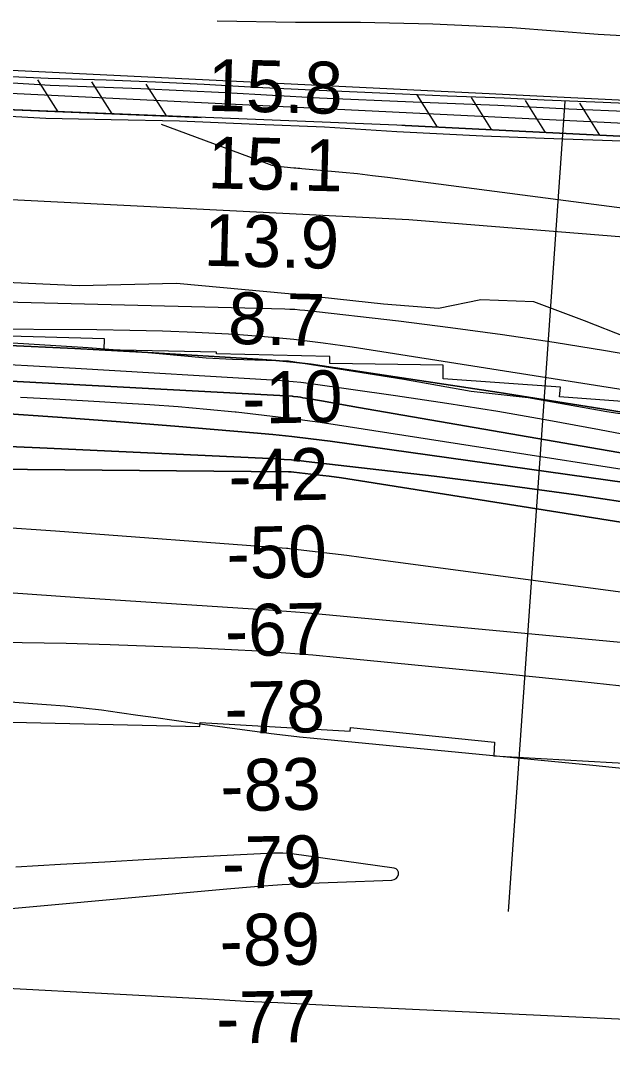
# Model space of a CAD drawing. Extents: x 3598634 to 3636690, y 517270 to 542944.
# Drawn here: x 3621349 to 3622113, y 536539 to 537885 of the extents above; entities that cross this region are included whole.
import ezdxf

# ---------------------------------------------------------------- set-up
doc = ezdxf.new("R2010")
doc.units = 0
for name, color, linetype in [('V-FLOD-BASE', 7, 'Continuous'), ('V-LEVE-TOET', 7, 'Continuous'), ('V-RIVR-EDGE', 7, 'Continuous'), ('V-RIVR-RANG', 7, 'Continuous'), ('V-ROAD-CNTR', 7, 'Continuous'), ('V-RRAP-FSHR', 7, 'Continuous'), ('V-RRAP-RVMT', 7, 'Continuous'), ('V-SITE-VEGE', 7, 'Continuous'), ('V-SURV-LINE', 7, 'Continuous'), ('V-TOPO-DPTH', 7, 'Continuous'), ('V-TOPO-MAJR', 7, 'Continuous'), ('V-TOPO-MINR', 7, 'Continuous'), ('V-TOPO-WATR', 7, 'Continuous')]:
    doc.layers.add(name, color=color, linetype=linetype)

msp = doc.modelspace()

# ---------------------------------------------------------------- linework, layer by layer
at = {"layer": 'V-FLOD-BASE'}
msp.add_lwpolyline([(3621268.8, 537809.6), (3621387, 537802.5), (3621504.3, 537798), (3621613.6, 537792.9), (3621734.8, 537786.1), (3621856, 537781), (3621965, 537776.8), (3622056.7, 537771.7), (3622139.2, 537768.6), (3622237.5, 537765), (3622337.5, 537759.9), (3622345.1, 537759), (3622358.2, 537759.9)], dxfattribs=at)
at = {"layer": 'V-LEVE-TOET'}
for points in [[(3621602.6, 537885.5), (3621703.9, 537883.9), (3621787.8, 537883.5), (3621881.3, 537881.4), (3621983.8, 537876.9), (3622094.5, 537868.2), (3622203.5, 537862), (3622313.7, 537856.4), (3622349.4, 537863.4)], [(3621280.4, 537765.3), (3621381.4, 537759.9), (3621465.9, 537758), (3621554.1, 537756.5), (3621654.1, 537751.9), (3621741.4, 537748.6), (3621834.9, 537742.6), (3621946, 537736.9), (3622024.9, 537734.1), (3622137.7, 537730.2), (3622250, 537723.4), (3622305.9, 537721), (3622325.1, 537720.6)]]:
    msp.add_lwpolyline(points, dxfattribs=at)
at = {"layer": 'V-RIVR-EDGE'}
msp.add_lwpolyline([(3622984.2, 537214.6), (3622859.2, 537237), (3622692, 537266.8), (3622582.4, 537284.9), (3622497.3, 537303.5), (3622416.5, 537328.8), (3622306.8, 537354.2), (3622199.6, 537366.7), (3622105.9, 537381), (3622004.3, 537399), (3621930.8, 537407.2), (3621843.8, 537422.7), (3621695, 537446.4), (3621622.7, 537448.4), (3621588.4, 537450.3), (3621495.2, 537458.5), (3621436.4, 537463.6), (3621331.7, 537469.9)], dxfattribs=at)
at = {"layer": 'V-RIVR-RANG'}
msp.add_line((3622051.6, 537781.6), (3621978.6, 536736.1), dxfattribs=at)
at = {"layer": 'V-ROAD-CNTR'}
msp.add_lwpolyline([(3621337.3, 537813.6), (3621384.5, 537811.4), (3621459.4, 537809.2), (3621523.2, 537806.6), (3621585.9, 537803.7), (3621652.8, 537800), (3621734.5, 537795.9), (3621822.9, 537792.1), (3621900, 537788.7), (3621973.2, 537785.9), (3622025.1, 537783.7), (3622101.3, 537780.6), (3622161.1, 537777.8), (3622194.5, 537776.1)], dxfattribs=at)
at = {"layer": 'V-RRAP-FSHR'}
for p, q in [((3621397.5, 537768.2), (3621371.1, 537809.3)), ((3621467.4, 537765.5), (3621441, 537806.6)), ((3621537.4, 537762.7), (3621511, 537803.8)), ((3621887.1, 537748.4), (3621861.1, 537789.8)), ((3621957, 537745), (3621931, 537786.3)), ((3622026.9, 537741.5), (3622000.9, 537782.8)), ((3622096.8, 537738), (3622070.9, 537779.3))]:
    msp.add_line(p, q, dxfattribs=at)
for points in [[(3624911.9, 537069.7), (3624395.1, 537183.9), (3624176.1, 537237.7), (3623809.3, 537329.7), (3623419.8, 537414.7), (3623331.5, 537441.1), (3623218.3, 537473.7), (3623089.8, 537519.2), (3622917.1, 537579.3), (3622745, 537634.4), (3622549.1, 537687.1), (3622485.1, 537703.9), (3622425.7, 537717.9), (3622357.8, 537725.7), (3622317.1, 537727.9), (3622235.6, 537731.1), (3621845.7, 537750.5), (3621319, 537771.3), (3620928.1, 537779.5), (3620470.9, 537790.3), (3620007, 537811.9), (3619513.6, 537826), (3619298.6, 537833.4)], [(3620582.2, 537787.7), (3620928.1, 537779.5), (3621319, 537771.3), (3621582.2, 537760.9)], [(3621841, 537750.7), (3621845.7, 537750.5), (3622235.6, 537731.1), (3622317.1, 537727.9), (3622357.8, 537725.7), (3622425.7, 537717.9), (3622485.1, 537703.9), (3622549.1, 537687.1), (3622745, 537634.4), (3622783.9, 537621.9)]]:
    msp.add_lwpolyline(points, dxfattribs=at)
at = {"layer": 'V-RRAP-RVMT'}
for p, q in [((3621457.3, 537475.2), (3621300.8, 537479.2)), ((3621456.9, 537460.9), (3621457.3, 537475.2)), ((3621601.9, 537457.8), (3621456.9, 537460.9)), ((3621601.9, 537455.8), (3621601.9, 537457.8)), ((3621748.1, 537452.4), (3621601.9, 537455.8)), ((3621748.1, 537443.1), (3621748.1, 537452.4)), ((3621894.6, 537441.1), (3621748.1, 537443.1)), ((3621894.5, 537423.3), (3621894.6, 537441.1)), ((3622045.9, 537412.6), (3621894.5, 537423.3)), ((3622044.8, 537400.4), (3622045.9, 537412.6)), ((3622190.3, 537389.3), (3622044.8, 537400.4)), ((3621204.9, 536983.3), (3621580.5, 536974.8)), ((3621580.5, 536974.8), (3621580.8, 536979.9)), ((3621580.8, 536979.9), (3621774.5, 536968.7)), ((3621774.5, 536968.7), (3621775.1, 536973.7)), ((3621775.1, 536973.7), (3621961, 536954.7)), ((3621961, 536954.7), (3621960.2, 536937.1)), ((3621960.2, 536937.1), (3622152.9, 536926.2))]:
    msp.add_line(p, q, dxfattribs=at)
at = {"layer": 'V-SITE-VEGE'}
for points in [[(3619428.6, 537740.2), (3619756.2, 537722), (3620228.6, 537693.1), (3620968.4, 537673.2), (3621850.2, 537629), (3622180.6, 537602.5), (3622262.5, 537586.3), (3622379.8, 537558.7), (3622449.6, 537540.4), (3622518, 537520.8), (3622590.6, 537505.4), (3622648.8, 537499), (3622719.4, 537483.7), (3622821.6, 537454.2), (3622938.9, 537424.4), (3623037.6, 537406.5)], [(3623047.9, 537268.2), (3622977, 537279.3), (3622912.2, 537295.7), (3622850.5, 537310.8), (3622764.3, 537327.6), (3622692.5, 537335.2), (3622608.1, 537355.5), (3622538, 537375.2), (3622469.3, 537394), (3622413.6, 537405.1), (3622318.4, 537418.2), (3622232.9, 537438.8), (3622131.8, 537476.8), (3622077.1, 537498.5), (3622011.5, 537522.9), (3621943.3, 537525.5), (3621888.7, 537514.4), (3621817.7, 537519.7), (3621694.9, 537533), (3621550.2, 537546.3), (3621424.6, 537543.3), (3621143.4, 537556.2)]]:
    msp.add_lwpolyline(points, dxfattribs=at)
at = {"layer": 'V-SURV-LINE'}
for points in [[(3621116.6, 537832.4), (3622394.4, 537770.1)], [(3622392.9, 537740.1), (3621115.1, 537802.5)]]:
    msp.add_lwpolyline(points, dxfattribs=at)
at = {"layer": 'V-TOPO-DPTH'}
for points in [[(3622985.3, 537304.3), (3622955.6, 537310.6), (3622925.8, 537316.6), (3622896, 537322.5), (3622844.4, 537332.4), (3622840.3, 537333.2), (3622836.3, 537334), (3622832.2, 537334.7), (3622828.2, 537335.4), (3622104.3, 537459.5), (3622037.7, 537470.3), (3621971, 537480.4), (3621904.1, 537489.4), (3621837.1, 537497.7), (3621715.8, 537511.6), (3621709.4, 537512.2), (3621702.9, 537512.7), (3621696.4, 537513.1), (3621690, 537513.4), (3621103.6, 537528)], [(3622997, 537211.4), (3622938, 537225.2), (3622844.2, 537246.8), (3622832, 537249.6), (3622819.7, 537252.2), (3622807.5, 537254.7), (3622795.2, 537257.2), (3622495.6, 537314.7), (3622363.7, 537339.2), (3622231.6, 537362.7), (3622099.3, 537384.7), (3621966.8, 537405.6), (3621746.8, 537439), (3621724.1, 537442.2), (3621701.3, 537444.9), (3621678.6, 537447), (3621655.7, 537448.7), (3621513.1, 537457.5), (3621418.9, 537462.6), (3621324.6, 537466.7)], [(3621324.6, 537466.7), (3621418.9, 537462.6), (3621513.1, 537457.5), (3621655.7, 537448.7), (3621678.6, 537447), (3621701.3, 537444.9), (3621724.1, 537442.2), (3621746.8, 537439), (3621966.8, 537405.6), (3622099.3, 537384.7), (3622231.6, 537362.7), (3622363.7, 537339.2), (3622495.6, 537314.7), (3622795.2, 537257.2), (3622807.5, 537254.7), (3622819.7, 537252.2), (3622832, 537249.6), (3622844.2, 537246.8), (3622938, 537225.2), (3622997, 537211.4)], [(3622547.1, 537254.8), (3621785.2, 537386.6), (3621773.3, 537388.6), (3621761.3, 537390.7), (3621749.4, 537392.8), (3621737.4, 537395), (3621720, 537398.1), (3621716.8, 537398.6), (3621713.5, 537399.1), (3621710.3, 537399.6), (3621707, 537400), (3621701.2, 537400.8), (3621700.1, 537400.9), (3621699.7, 537400.9), (3621223.1, 537426.4)], [(3621223.1, 537426.4), (3621699.7, 537400.9), (3621700.1, 537400.9), (3621701.2, 537400.8), (3621707, 537400), (3621710.3, 537399.6), (3621713.5, 537399.1), (3621716.8, 537398.6), (3621720, 537398.1), (3621737.4, 537395), (3621749.4, 537392.8), (3621761.3, 537390.7), (3621773.3, 537388.6), (3621785.2, 537386.6), (3622547.1, 537254.8)], [(3621321, 537379.2), (3621396.7, 537374.1), (3621472.4, 537368.4), (3621548, 537362.4), (3621649.9, 537353.9), (3621674.6, 537351.6), (3621699.3, 537349), (3621723.9, 537346.1), (3621748.5, 537342.8), (3622131.5, 537289.1), (3622244, 537272.6), (3622356.4, 537255.2), (3622468.5, 537236.5), (3622580.5, 537216.8), (3622758, 537184.5), (3622781.1, 537180.2), (3622804.2, 537175.8), (3622827.3, 537171.1), (3622850.4, 537166.4), (3623076.9, 537118.7)], [(3623076.9, 537118.7), (3622850.4, 537166.4), (3622827.3, 537171.1), (3622804.2, 537175.8), (3622781.1, 537180.2), (3622758, 537184.5), (3622580.5, 537216.8), (3622468.5, 537236.5), (3622356.4, 537255.2), (3622244, 537272.6), (3622131.5, 537289.1), (3621748.5, 537342.8), (3621723.9, 537346.1), (3621699.3, 537349), (3621674.6, 537351.6), (3621649.9, 537353.9), (3621548, 537362.4), (3621472.4, 537368.4), (3621396.7, 537374.1), (3621321, 537379.2)], [(3621222.5, 537340.9), (3621373.7, 537334.2), (3621679.7, 537320), (3621689.2, 537319.4), (3621698.6, 537318.8), (3621708.1, 537317.9), (3621717.5, 537316.9), (3621882.8, 537297.7), (3621974.7, 537286.3), (3622066.5, 537273.9), (3622158.1, 537260), (3622249.5, 537245.2), (3622777.4, 537155.5), (3622788.4, 537153.5), (3622799.3, 537151.6), (3622810.3, 537149.5), (3622821.2, 537147.4), (3622944.9, 537122.5), (3623017.7, 537107.6)], [(3623017.7, 537107.6), (3622944.9, 537122.5), (3622821.2, 537147.4), (3622810.3, 537149.5), (3622799.3, 537151.6), (3622788.4, 537153.5), (3622777.4, 537155.5), (3622249.5, 537245.2), (3622158.1, 537260), (3622066.5, 537273.9), (3621974.7, 537286.3), (3621882.8, 537297.7), (3621717.5, 537316.9), (3621708.1, 537317.9), (3621698.6, 537318.8), (3621689.2, 537319.4), (3621679.7, 537320), (3621373.7, 537334.2), (3621222.5, 537340.9)], [(3620731.8, 537312.2), (3621695, 537303.4), (3621698.3, 537303.3), (3621701.6, 537303), (3621730.9, 537299.6), (3621747.2, 537297.7), (3621763.4, 537295.5), (3621779.7, 537293.2), (3621795.9, 537290.7), (3622793.3, 537132.3), (3622794.3, 537132.1), (3622797.4, 537131.6), (3622810.7, 537129), (3622818.4, 537127.5), (3622826.1, 537125.9), (3622833.7, 537124.3), (3622841.4, 537122.6), (3622926.3, 537103.6), (3622976.3, 537092.3), (3623026.3, 537080.7)], [(3623026.3, 537080.7), (3622976.3, 537092.3), (3622926.3, 537103.6), (3622841.4, 537122.6), (3622833.7, 537124.3), (3622826.1, 537125.9), (3622818.4, 537127.5), (3622810.7, 537129), (3622797.4, 537131.6), (3622794.3, 537132.1), (3622793.3, 537132.3), (3621795.9, 537290.7), (3621779.7, 537293.2), (3621763.4, 537295.5), (3621747.2, 537297.7), (3621730.9, 537299.6), (3621701.6, 537303), (3621698.3, 537303.3), (3621695, 537303.4), (3620731.8, 537312.2)]]:
    msp.add_lwpolyline(points, dxfattribs=at)
at = {"layer": 'V-TOPO-MAJR'}
msp.add_lwpolyline([(3623147.3, 536993.2), (3622807.7, 537055.6), (3622793.3, 537058.1), (3622779, 537060.5), (3622764.6, 537062.7), (3622750.1, 537064.7), (3621807, 537190.5), (3621788.5, 537192.9), (3621770, 537195.3), (3621751.6, 537197.6), (3621733.1, 537199.8), (3621700.2, 537203.7), (3621696.1, 537204.2), (3621694.1, 537204.3), (3621692.1, 537204.5), (3621394.2, 537227), (3621243.2, 537237)], dxfattribs=at)
at = {"layer": 'V-TOPO-MINR'}
for points in [[(3624087.5, 537265.3), (3622902, 537539.8), (3622890.5, 537542.2), (3622879, 537544.4), (3622867.4, 537546.3), (3622855.8, 537548), (3621822.5, 537683.2), (3621803.3, 537685.6), (3621784.1, 537687.8), (3621764.8, 537689.8), (3621745.5, 537691.6), (3621712, 537694.5), (3621709.5, 537694.7), (3621706.9, 537694.9), (3621704.4, 537695.2), (3621701.9, 537695.4), (3621680.9, 537697.3), (3621677.3, 537697.8), (3621673.8, 537698.8), (3621670.3, 537700), (3621666.9, 537701.2), (3621531, 537751.5)], [(3622985.3, 537304.3), (3622955.6, 537310.6), (3622925.8, 537316.6), (3622896, 537322.5), (3622844.4, 537332.4), (3622840.3, 537333.2), (3622836.3, 537334), (3622832.2, 537334.7), (3622828.2, 537335.4), (3622104.3, 537459.5), (3622037.7, 537470.3), (3621971, 537480.4), (3621904.1, 537489.4), (3621837.1, 537497.7), (3621715.8, 537511.6), (3621709.4, 537512.2), (3621702.9, 537512.7), (3621696.4, 537513.1), (3621690, 537513.4), (3621103.6, 537528)], [(3623134.2, 537219.2), (3622889.6, 537276), (3622858.5, 537283), (3622827.3, 537289.8), (3622796.1, 537296.1), (3622764.8, 537302.1), (3622678.8, 537318.1), (3622604.5, 537331.7), (3622530, 537344.8), (3622455.5, 537357.3), (3622380.9, 537369.3), (3621777.2, 537464.3), (3621739.6, 537469.6), (3621701.9, 537474.3), (3621664.1, 537477.8), (3621626.2, 537480.6), (3621617.3, 537481.1), (3621574.9, 537483.2), (3621532.4, 537485), (3621490, 537486), (3621447.5, 537486.5), (3620468.4, 537491.7)], [(3622521.7, 537276.3), (3622096.5, 537357.7), (3622030.8, 537369.7), (3621965, 537381.2), (3621899.1, 537391.6), (3621833.1, 537401.4), (3621720.7, 537417.3), (3621710.8, 537418.6), (3621700.8, 537419.7), (3621690.9, 537420.5), (3621680.9, 537421.3), (3621419.9, 537436.9), (3621279.4, 537444.5)], [(3622547.1, 537254.8), (3621785.2, 537386.6), (3621773.3, 537388.6), (3621761.3, 537390.7), (3621749.4, 537392.8), (3621737.4, 537395), (3621720, 537398.1), (3621716.8, 537398.6), (3621713.5, 537399.1), (3621710.3, 537399.6), (3621707, 537400), (3621701.2, 537400.8), (3621700.1, 537400.9), (3621699.7, 537400.9), (3621223.1, 537426.4)], [(3623232.2, 537098.3), (3622867.1, 537177.1), (3622837.1, 537183.5), (3622807, 537189.7), (3622776.9, 537195.7), (3622746.8, 537201.5), (3622652.2, 537219.3), (3622574.7, 537233.5), (3622497.1, 537247.2), (3622419.3, 537260.2), (3622341.5, 537272.8), (3621771.8, 537361.7), (3621735.8, 537367), (3621699.7, 537371.9), (3621663.6, 537376.3), (3621627.4, 537380.3), (3621626.2, 537380.4), (3621589.4, 537383.9), (3621552.6, 537387.1), (3621515.7, 537389.8), (3621478.8, 537392.1), (3621450.8, 537393.7), (3621399.8, 537396.7), (3621348.9, 537399.5)], [(3623076.9, 537118.7), (3622850.4, 537166.4), (3622827.3, 537171.1), (3622804.2, 537175.8), (3622781.1, 537180.2), (3622758, 537184.5), (3622580.5, 537216.8), (3622468.5, 537236.5), (3622356.4, 537255.2), (3622244, 537272.6), (3622131.5, 537289.1), (3621748.5, 537342.8), (3621723.9, 537346.1), (3621699.3, 537349), (3621674.6, 537351.6), (3621649.9, 537353.9), (3621548, 537362.4), (3621472.4, 537368.4), (3621396.7, 537374.1), (3621321, 537379.2)], [(3623017.7, 537107.6), (3622944.9, 537122.5), (3622821.2, 537147.4), (3622810.3, 537149.5), (3622799.3, 537151.6), (3622788.4, 537153.5), (3622777.4, 537155.5), (3622249.5, 537245.2), (3622158.1, 537260), (3622066.5, 537273.9), (3621974.7, 537286.3), (3621882.8, 537297.7), (3621717.5, 537316.9), (3621708.1, 537317.9), (3621698.6, 537318.8), (3621689.2, 537319.4), (3621679.7, 537320), (3621373.7, 537334.2), (3621222.5, 537340.9)], [(3623026.3, 537080.7), (3622976.3, 537092.3), (3622926.3, 537103.6), (3622841.4, 537122.6), (3622833.7, 537124.3), (3622826.1, 537125.9), (3622818.4, 537127.5), (3622810.7, 537129), (3622797.4, 537131.6), (3622794.3, 537132.1), (3622793.3, 537132.3), (3621795.9, 537290.7), (3621779.7, 537293.2), (3621763.4, 537295.5), (3621747.2, 537297.7), (3621730.9, 537299.6), (3621701.6, 537303), (3621698.3, 537303.3), (3621695, 537303.4), (3620731.8, 537312.2)], [(3623748.6, 536815.2), (3622839.3, 536991.8), (3622803.5, 536998.5), (3622767.6, 537004.8), (3622731.7, 537010.8), (3622695.8, 537016.4), (3622611.5, 537029), (3622533.3, 537040), (3622454.9, 537050.1), (3622376.4, 537059), (3622297.8, 537067), (3621715.7, 537121.3), (3621704, 537122.4), (3621692.3, 537123.3), (3621680.6, 537124.2), (3621669, 537125), (3621425, 537141), (3621302.5, 537149.4)], [(3623033.6, 536896.8), (3622965, 536911.3), (3622896.1, 536924.7), (3622774.2, 536947.1), (3622766.1, 536948.5), (3622758, 536949.8), (3622749.9, 536951), (3622741.7, 536952.1), (3622455.1, 536988.4), (3622328, 537003.9), (3622200.9, 537018.7), (3622073.6, 537032.4), (3621946.2, 537045.4), (3621761.2, 537063.5), (3621726.2, 537066.7), (3621691.3, 537069.5), (3621656.3, 537071.8), (3621621.2, 537073.7), (3621578, 537075.7), (3621521.3, 537078.1), (3621464.6, 537080.2), (3621407.9, 537081.7), (3621351.2, 537082.8), (3620485.2, 537096)], [(3621147.9, 537020.2), (3621382.6, 537003.3), (3621406.3, 537001.4), (3621429.8, 536999), (3621453.4, 536996.2), (3621476.9, 536993), (3621500.4, 536989.6), (3621523.8, 536986.2), (3621547.3, 536982.9), (3621570.8, 536979.7), (3621654.3, 536968.3), (3621672.6, 536965.9), (3621690.9, 536963.7), (3621709.2, 536961.6), (3621727.5, 536959.7), (3622087.7, 536924.8), (3622196.2, 536913.7)], [(3620996.8, 536708.9), (3621615.4, 536765.2), (3621651, 536768.2), (3621686.7, 536770.7), (3621722.3, 536772.6), (3621758, 536774.1), (3621828.2, 536776.4), (3621831.3, 536777.2), (3621833.9, 536778.6), (3621835.7, 536780.9), (3621837, 536783.9), (3621836.8, 536786.8), (3621835.8, 536789.2), (3621833.9, 536790.9), (3621831.1, 536792.1), (3621699.1, 536810.3), (3621693.3, 536811), (3621687.5, 536811.4), (3621681.6, 536811.5), (3621675.8, 536811.3), (3621572.6, 536806), (3621515.2, 536803), (3621457.8, 536799.8), (3621400.4, 536796.5), (3621343, 536793.1)], [(3622790.4, 536531.7), (3622763.8, 536539.3), (3622700.6, 536557.1), (3622690.2, 536559.6), (3622679.8, 536561.8), (3622669.3, 536563.4), (3622658.6, 536564.5), (3622548.7, 536573), (3622483.1, 536577.8), (3622417.4, 536582.2), (3622351.7, 536586), (3622286, 536589.4), (3621763.4, 536614), (3621722.2, 536616), (3621681, 536618), (3621639.8, 536620.1), (3621598.6, 536622.3), (3621194.6, 536644.1)]]:
    msp.add_lwpolyline(points, dxfattribs=at)
at = {"layer": 'V-TOPO-WATR'}
msp.add_lwpolyline([(3622997, 537211.4), (3622938, 537225.2), (3622844.2, 537246.8), (3622832, 537249.6), (3622819.7, 537252.2), (3622807.5, 537254.7), (3622795.2, 537257.2), (3622495.6, 537314.7), (3622363.7, 537339.2), (3622231.6, 537362.7), (3622099.3, 537384.7), (3621966.8, 537405.6), (3621746.8, 537439), (3621724.1, 537442.2), (3621701.3, 537444.9), (3621678.6, 537447), (3621655.7, 537448.7), (3621513.1, 537457.5), (3621418.9, 537462.6), (3621324.6, 537466.7)], dxfattribs=at)

# ---------------------------------------------------------------- texts
at = {"layer": 'V-RIVR-RANG'}
for s, rotation, p in [('15.8', 358.5983, (3621589.8, 537769.4)), ('15.1', 358.5983, (3621589.9, 537669.4)), ('13.9', 358.5983, (3621585.1, 537569.5)), ('8.7', 358.5983, (3621616.4, 537468.7)), ('-10', 1.1211, (3621635.7, 537365.3)), ('-42', 1.1211, (3621617.9, 537265)), ('-50', 1.1211, (3621615.5, 537165.1)), ('-67', 1.1211, (3621613.5, 537065.1)), ('-78', 1.1211, (3621612.9, 536965.1)), ('-83', 1.1211, (3621607.5, 536865.1)), ('-79', 1.1211, (3621609.3, 536765.2)), ('-89', 1.1211, (3621606.6, 536665.2)), ('-77', 1.1211, (3621602, 536565.2))]:
    msp.add_text(s, height=67, rotation=rotation, dxfattribs=at).set_placement(p)

doc.saveas('drawing.dxf')
